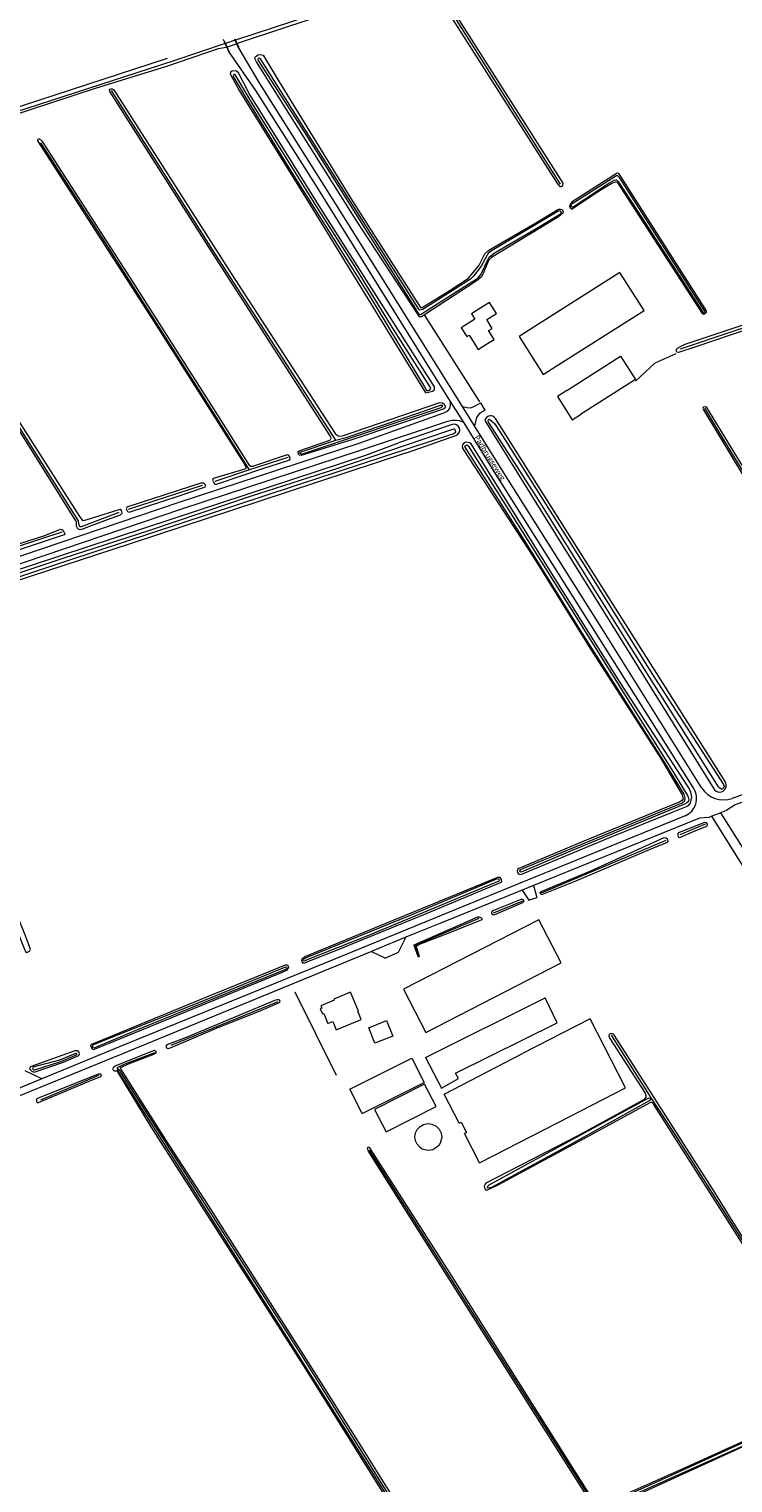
# Model space of a CAD drawing. Extents: x 177628 to 188968, y 384226 to 390673.
# Tile 390 of 393: x 185680 to 185999, y 389518 to 390175. Entities that reach past the tile are written whole.
import ezdxf

# ---------------------------------------------------------------- set-up
doc = ezdxf.new("R2010")
doc.units = 0
for name, color, linetype, lineweight in [('B01_F', 14, 'Continuous', 9), ('B01_T', 14, 'Continuous', 9), ('B02_D', 14, 'Continuous', 9), ('B02_F', 14, 'Continuous', 9), ('B02_T', 14, 'Continuous', 9), ('B03_F', 14, 'Continuous', 9), ('B04_T', 14, 'Continuous', 9), ('B11_F', 14, 'Continuous', 9), ('B11_S', 14, 'Continuous', 9), ('B14_F', 14, 'Continuous', 9), ('T02_F', 253, 'RASTER', 9), ('T04_F', 253, 'HAAG', 9), ('T07_F', 253, 'Continuous', 9), ('T09_F', 253, 'Continuous', 9), ('T09_T', 253, 'Continuous', 9), ('T22_F', 253, 'Continuous', 9), ('V00_F', 8, 'Continuous', 9), ('V00_T', 8, 'Continuous', 9), ('V06_F', 8, 'Continuous', 9), ('V06_T', 8, 'Continuous', 9), ('W01_F', 253, 'Continuous', 9), ('W01_T', 253, 'Continuous', 9), ('Z06', 7, 'Continuous', 9)]:
    doc.layers.add(name, color=color, linetype=linetype, lineweight=lineweight)
doc.styles.add('Legend', font='calibri.ttf')
doc.linetypes.add('HAAG', pattern='A,4,-1,[5,TOPOCAD.SHX,S=0.35,R=0,X=-0.35,Y=-0.35],-1', length=6)
doc.linetypes.add('RASTER', pattern='A,4,-1,[4,TOPOCAD.SHX,S=0.5,R=0,X=-0.5,Y=0],-1', length=6)

msp = doc.modelspace()

# ---------------------------------------------------------------- linework, layer by layer
at = {"layer": 'B01_F', "linetype": 'Continuous'}
msp.add_lwpolyline([(185830.793, 389684.906), (185825.255, 389695.965), (185853.214, 389709.968), (185858.775, 389698.921)], dxfattribs=at)
at = {"layer": 'B01_T', "linetype": 'Continuous'}
for points in [[(185887.216, 390044.028), (185891.578, 390046.762), (185888.423, 390051.794), (185884.421, 390049.285)], [(185884.421, 390049.285), (185880.188, 390046.631), (185881.753, 390044.133), (185875.635, 390040.298), (185878.125, 390036.323), (185879.221, 390037.009), (185883.315, 390030.479), (185887.573, 390033.147)], [(185887.573, 390033.147), (185890.56, 390035.019), (185888.027, 390039.059)], [(185828.762, 389731.148), (185829.078, 389731.277), (185825.566, 389739.834), (185817.933, 389736.701), (185818.133, 389736.193), (185812.039, 389733.683), (185812.485, 389732.592), (185811.853, 389732.284), (185812.797, 389729.997), (185813.463, 389730.18), (185815.312, 389725.632), (185817.469, 389726.516)]]:
    msp.add_lwpolyline(points, dxfattribs=at)
at = {"layer": 'B02_D', "linetype": 'Continuous'}
msp.add_lwpolyline([(185923.317, 390011.905), (185919.098, 390009.221), (185925.817, 389998.657), (185930.036, 390001.341)], dxfattribs=at)
at = {"layer": 'B02_F', "linetype": 'Continuous'}
msp.add_lwpolyline([(185859.468, 389710.285), (185913.585, 389737.172)], dxfattribs=at)
at = {"layer": 'B02_T', "linetype": 'Continuous'}
for points in [[(185916.88, 390021.818), (185958.32, 390048.172), (185947.414, 390065.318), (185906.059, 390039.018)], [(185906.059, 390039.018), (185901.848, 390036.34), (185912.754, 390019.194), (185916.88, 390021.818)], [(185923.317, 390011.905), (185947.743, 390027.444), (185954.462, 390016.88), (185930.036, 390001.341)], [(185920.785, 389753.019), (185910.724, 389772.593), (185849.537, 389741.139), (185859.599, 389721.566), (185920.785, 389753.019)], [(185835.623, 389719.06), (185833.774, 389723.694), (185841.854, 389726.919), (185844.632, 389719.961)], [(185844.632, 389719.961), (185836.55, 389716.737), (185835.623, 389719.06)], [(185874.645, 389680.496), (185867.825, 389693.732), (185903.395, 389712.058)], [(185883.89, 389662.551), (185877.052, 389675.823)], [(185883.89, 389662.551), (185919.447, 389680.856)]]:
    msp.add_lwpolyline(points, dxfattribs=at)
at = {"layer": 'B03_F', "linetype": 'Continuous'}
msp.add_lwpolyline([(185866.295, 389671.989), (185865.621, 389670.666), (185864.65, 389669.658), (185862.805, 389668.55), (185860.698, 389668.264), (185859.175, 389668.448), (185857.983, 389668.846), (185856.817, 389669.636), (185855.648, 389670.992), (185854.875, 389672.593), (185854.66, 389674.329), (185854.947, 389676.198), (185855.697, 389677.67), (185857.057, 389679.111), (185858.518, 389679.951), (185860.539, 389680.359), (185862.388, 389680.115), (185864.292, 389679.196), (185865.668, 389677.858), (185866.515, 389676.049), (185866.782, 389674.095), (185866.295, 389671.989)], dxfattribs=at)
at = {"layer": 'B04_T', "linetype": 'Continuous'}
for points in [[(185768.734, 390169.335), (185768.098, 390170.751)], [(185768.763, 390168.872), (185768.575, 390169.283)], [(185768.919, 390168.924), (185768.734, 390169.335)], [(185769.527, 390167.201), (185768.763, 390168.872)], [(185770.796, 390164.749), (185768.919, 390168.924)], [(185773.385, 390170.388), (185773.199, 390170.802)], [(185773.567, 390170.447), (185773.381, 390170.862)], [(185775.22, 390166.663), (185775.066, 390166.633), (185773.385, 390170.388)], [(185774.267, 390168.845), (185773.567, 390170.447)], [(185774.976, 390167.221), (185774.267, 390168.845)], [(185769.527, 390167.201), (185770.674, 390164.692), (185770.796, 390164.749)], [(185775.22, 390166.663), (185774.976, 390167.221)]]:
    msp.add_lwpolyline(points, dxfattribs=at)
at = {"layer": 'B11_F', "linetype": 'Continuous'}
for points in [[(185888.027, 390039.059), (185889.677, 390039.938), (185887.216, 390044.028)], [(185830.793, 389684.906), (185858.775, 389698.921)]]:
    msp.add_lwpolyline(points, dxfattribs=at)
at = {"layer": 'B11_S', "linetype": 'Continuous'}
msp.add_lwpolyline([(185817.469, 389726.516), (185818.986, 389722.816), (185830.28, 389727.447), (185828.762, 389731.148)], dxfattribs=at)
at = {"layer": 'B14_F', "linetype": 'Continuous'}
for points in [[(185859.468, 389710.285), (185866.688, 389696.419), (185874.419, 389700.791), (185873.051, 389703.21), (185919.025, 389725.905), (185913.585, 389737.172)], [(185919.447, 389680.856), (185949.959, 389696.564), (185933.902, 389727.753), (185903.395, 389712.058)], [(185864.255, 389688.069), (185858.986, 389698.221), (185836.43, 389686.81), (185841.594, 389676.604), (185864.255, 389688.069)], [(185874.645, 389680.496), (185875.54, 389680.987), (185877.956, 389676.345), (185877.052, 389675.823)]]:
    msp.add_lwpolyline(points, dxfattribs=at)
at = {"layer": 'T02_F', "linetype": 'RASTER'}
msp.add_lwpolyline([(185954.416, 390016.147), (185963.332, 390024.459), (185972.822, 390028.727)], dxfattribs=at)
at = {"layer": 'T04_F', "linetype": 'HAAG'}
for points in [[(185884.015, 390006.802), (185858.974, 390046.084)], [(185819.155, 389702.094), (185800.537, 389739.783)]]:
    msp.add_lwpolyline(points, dxfattribs=at)
at = {"layer": 'T07_F', "linetype": 'Continuous'}
for points in [[(185866.099, 390191.206), (185905.978, 390127.91), (185920.402, 390105.297)], [(185818.878, 389989.439), (185764.345, 390073.683), (185717.363, 390147.618)], [(185779.76, 389976.009), (185756.854, 390012.421), (185714.683, 390078.728), (185685.421, 390123.964)], [(185720.664, 389956.697), (185703.71, 389950.243), (185703.1, 389950.273), (185702.596, 389951.653), (185702.396, 389952.963), (185634.528, 390060.148), (185606.981, 390103.76)], [(186067.213, 390061.65), (185974.62, 390030.652)], [(186064.946, 389874.234), (185994.418, 389989.639), (185985.807, 390003.939)], [(185797.17, 389981.608), (185779.76, 389976.009)], [(185779.76, 389976.009), (185764.213, 389970.75)], [(185758.42, 389968.92), (185724.889, 389958.142)], [(185694.896, 389947.88), (185634.57, 389928.061)], [(185985.941, 389815.756), (185974.494, 389810.982)], [(185968.203, 389808.424), (185911.837, 389784.587)], [(185903.315, 389780.983), (185903.09, 389780.888), (185890.009, 389775.531)], [(185883.637, 389773.139), (185856.778, 389761.882), (185854.979, 389760.745)], [(185856.366, 389755.962), (185854.939, 389760.191)], [(185792.656, 389735.447), (185744.174, 389715.692)], [(185961.84, 389691.553), (185943.529, 389720.411)], [(185736.882, 389712.306), (185723.48, 389707.311), (185719.877, 389705.639), (185720.341, 389704.859)], [(185711.447, 389702.102), (185685.346, 389690.971)], [(186043.323, 389564.061), (185972.634, 389675.01), (185961.84, 389691.553)], [(185933.404, 389511.993), (185834.142, 389668.291)]]:
    msp.add_lwpolyline(points, dxfattribs=at)
at = {"layer": 'T07_F', "linetype": 'Continuous', "extrusion": (0, 0, -1)}
msp.add_arc((-185855.373, 389760.438), 0.5, 330.364183, 37.895243, dxfattribs=at)
at = {"layer": 'T09_F', "linetype": 'Continuous'}
for points in [[(185876.093, 390177.483), (185866.892, 390192.144), (185866.451, 390192.485), (185865.821, 390192.643), (185864.962, 390192.32), (185864.319, 390191.548), (185864.459, 390190.877), (185866.103, 390188.81), (185919.103, 390105.409), (185920.238, 390104.204), (185920.87, 390104.233), (185921.583, 390104.669), (185921.745, 390105.67), (185876.093, 390177.483)], [(185769.527, 390167.201), (185774.267, 390168.845)], [(185777.815, 390170.093), (185774.267, 390168.845)], [(185180.891, 389978.911), (185276.638, 390010.734), (185281.37, 390011.69), (185294.599, 390015.619), (185341.464, 390031.702), (185397.739, 390048.23), (185466.867, 390069.117), (185572.57, 390103.948), (185618.562, 390118.399), (185670.693, 390135.662), (185710.17, 390148.648), (185742.407, 390158.693), (185765.852, 390166.547), (185768.351, 390167.078), (185769.527, 390167.201)], [(185858.974, 390046.083), (185858.056, 390045.483), (185857.607, 390045.266), (185856.789, 390045.24), (185856.242, 390045.991), (185828.031, 390088.942), (185782.934, 390160.562), (185782.355, 390161.759), (185782.291, 390162.466), (185782.521, 390162.946), (185783.721, 390163.71), (185784.802, 390163.955), (185786.023, 390163.53), (185793.179, 390151.573), (185826.441, 390097.587), (185856.637, 390050.335), (185857.256, 390049.434), (185857.999, 390049.424), (185870.222, 390056.986), (185878.852, 390062.813), (185883.801, 390068.617), (185886.325, 390073.712), (185888.17, 390075.433), (185908.555, 390087.305)], [(185812.165, 390094.279), (185779.612, 390146.209), (185774.811, 390155.549), (185773.972, 390156.333), (185773.115, 390156.503), (185771.931, 390156.342), (185771.188, 390155.854), (185771.083, 390155.086), (185775.126, 390147.563), (185807.35, 390095.631), (185859.338, 390011.194), (185859.626, 390010.845), (185862.583, 390011.632), (185863.479, 390012.253), (185863.492, 390013.635), (185812.165, 390094.279)], [(185826.513, 389989.785), (185803.276, 389982.546), (185802.332, 389982.672), (185801.933, 389983.24), (185801.776, 389983.765), (185801.838, 389984.292), (185802.275, 389984.624), (185816.113, 389989.454), (185816.614, 389989.984), (185816.698, 389990.577), (185816.254, 389991.452), (185765.62, 390070.082), (185716.576, 390147.207), (185716.528, 390147.843), (185716.811, 390148.153), (185717.205, 390148.353), (185717.644, 390148.355), (185718.393, 390147.856), (185771.579, 390064.854), (185818.639, 389992.499), (185819.611, 389991.562), (185820.534, 389991.261), (185821.85, 389991.489), (185865.883, 390006.544), (185867.179, 390006.377), (185868.041, 390005.549), (185868.331, 390004.76), (185868.16, 390004.013), (185867.461, 390003.548), (185826.513, 389989.785)], [(185785.474, 389976.527), (185797.672, 389980.359), (185798.283, 389980.889), (185798.079, 389981.941), (185797.504, 389982.64), (185796.91, 389982.833), (185781.188, 389977.596), (185780.397, 389977.635), (185779.979, 389977.917), (185763.703, 390003.663), (185727.122, 390060.921), (185686.175, 390124.603), (185684.763, 390125.757), (185683.975, 390125.357), (185683.935, 390124.896), (185735.499, 390044.868), (185777.272, 389979.019), (185778.227, 389977.248), (185778.318, 389976.853), (185778.012, 389976.588), (185777.684, 389976.366), (185763.403, 389972.192), (185763.123, 389971.444), (185763.169, 389971.027), (185763.636, 389970.108), (185764.211, 389969.519), (185764.847, 389969.568), (185765.766, 389969.925), (185785.474, 389976.527)], [(185938.502, 390102.501), (185943.677, 390105.737), (185945.357, 390106.272), (185946.172, 390106.112), (185984.637, 390046.701), (185985.153, 390046.397), (185985.863, 390046.647), (185986.541, 390047.344), (185986.624, 390047.937), (185947.88, 390108.69), (185946.858, 390110.042), (185946.118, 390110.238), (185925.792, 390097.288), (185924.695, 390095.927), (185924.613, 390095.334), (185924.974, 390094.585), (185925.449, 390093.984), (185926.272, 390094.382), (185938.502, 390102.501)], [(185713.911, 389952.931), (185721.42, 389955.701), (185722.249, 389956.453), (185721.89, 389957.591), (185721.316, 389958.18), (185720.68, 389958.022), (185706.249, 389953.386), (185704.605, 389953.046), (185703.056, 389955.011), (185656.433, 390027.698), (185608.341, 390103.491), (185607.192, 390104.778), (185606.841, 390104.71), (185605.966, 390104.265), (185605.859, 390103.826), (185627.127, 390069.664), (185658.364, 390020.973), (185701.36, 389952.608), (185701.453, 389951.884), (185701.394, 389950.699), (185701.995, 389949.518), (185702.854, 389949.019), (185703.95, 389949.245), (185713.911, 389952.931)], [(185908.555, 390087.305), (185919.594, 390093.972), (185920.598, 390093.995), (185921.208, 390093.782), (185921.733, 390092.79), (185921.594, 390092.123), (185919.657, 390090.496), (185889.313, 390072.109), (185887.936, 390070.659), (185885.877, 390065.559), (185884.749, 390063.307), (185882.325, 390061.352), (185858.974, 390046.083)], [(186007.034, 390040.259), (185981.283, 390031.472), (185973.873, 390029.141), (185973.093, 390029.226), (185972.843, 390029.935), (185972.978, 390030.324), (185973.395, 390030.894), (185973.959, 390031.351), (185976.972, 390032.852), (186040.454, 390053.995), (186063.766, 390062.481), (186067.344, 390063.193), (186067.731, 390062.965), (186067.964, 390062.385), (186067.803, 390061.477), (186067.366, 390060.758), (186007.034, 390040.259)], [(186025.298, 389936.767), (186050.171, 389897.003), (186063.371, 389874.537), (186064.131, 389873.058), (186064.907, 389872.787), (186066.027, 389873.143), (186066.171, 389874.089), (186065.504, 389875.567), (185986.778, 390004.225), (185986.206, 390004.549), (185985.294, 390004.432), (185985.086, 390004.193), (185984.932, 390003.842), (185985.22, 390003.15), (186025.298, 389936.767)], [(185850.815, 389983.814), (185783.976, 389961.755), (185725.779, 389942.636), (185657.786, 389920.414), (185526.078, 389876.607), (185465.551, 389857.003), (185402.626, 389836.44), (185365.359, 389823.725), (185363.247, 389823.298), (185361.681, 389823.578), (185359.968, 389824.674), (185359.563, 389825.514), (185359.615, 389826.427), (185360.501, 389827.25), (185362.622, 389828.372), (185424.272, 389848.715), (185497.79, 389872.47), (185603.251, 389907.502), (185667.991, 389928.597), (185745.248, 389954.008), (185832.483, 389982.757), (185847.175, 389988.193)], [(185931.039, 389808.156), (185901.603, 389795.778), (185901.052, 389795.232), (185900.94, 389794.567), (185901.086, 389794.001), (185901.377, 389793.505), (185901.884, 389793.139), (185902.621, 389793.037), (185943.131, 389809.845), (185970.735, 389821.008), (185977.48, 389823.806), (185978.378, 389824.265), (185979.294, 389825.216), (185979.979, 389828.016), (185979.497, 389830.227), (185978.623, 389832.3), (185947.485, 389879.817), (185917.298, 389927.895), (185880.128, 389987.749), (185879.387, 389988.283), (185878.15, 389988.577), (185877.388, 389988.362), (185876.623, 389987.89), (185876.256, 389987.331), (185876.051, 389986.596), (185876.385, 389985.535), (185876.906, 389984.667), (185907.982, 389937.068), (185934.93, 389893.537), (185965.538, 389846.222), (185975.594, 389829.03), (185975.936, 389827.846), (185975.97, 389827.303), (185975.467, 389826.5), (185974.504, 389825.857), (185931.039, 389808.156)], [(185748.027, 389964.323), (185759.042, 389967.994), (185759.742, 389968.349), (185760.068, 389968.9), (185759.779, 389969.469), (185759.095, 389969.947), (185757.888, 389970.049), (185757.866, 389969.983), (185724.842, 389959.256), (185724.361, 389959.012), (185724.079, 389958.483), (185724.303, 389957.826), (185724.703, 389957.149), (185725.34, 389956.977), (185748.027, 389964.323)], [(185654.175, 389932.814), (185638.342, 389927.686), (185635.386, 389926.569), (185634.531, 389926.52), (185633.87, 389926.954), (185633.645, 389927.831), (185633.662, 389928.445), (185634.294, 389929.152), (185635.212, 389929.728), (185687.224, 389946.416), (185694.36, 389949.161), (185695.02, 389948.946), (185695.904, 389947.964), (185696.216, 389947.132), (185695.934, 389946.714), (185654.175, 389932.814)], [(185645.035, 389841.086), (185678.117, 389758.799), (185678.506, 389758.197), (185679.037, 389757.812), (185680.237, 389758.392), (185680.685, 389759.2), (185678.237, 389766.009), (185650.914, 389832.921)], [(185980.74, 389812.465), (185986.321, 389814.682), (185986.927, 389815.007), (185986.989, 389815.737), (185986.601, 389816.408), (185985.654, 389816.524), (185974.248, 389812.004), (185973.782, 389811.652), (185973.597, 389811.244), (185973.539, 389810.771), (185973.711, 389810.281), (185973.963, 389809.957), (185974.448, 389809.809), (185980.74, 389812.465)], [(185912.074, 389783.922), (185927.883, 389790.383), (185960.787, 389804.359), (185968.934, 389807.72), (185969.298, 389808.086), (185969.264, 389808.42), (185968.976, 389808.95), (185968.253, 389809.459), (185967.216, 389809.564), (185934.17, 389794.564), (185911.597, 389785.262)], [(185860.154, 389775.551), (185893.424, 389789.393), (185894.006, 389789.822), (185893.861, 389790.837), (185893.198, 389791.701), (185892.046, 389791.737), (185852.882, 389775.493), (185805.188, 389755.87), (185803.464, 389754.742), (185803.317, 389754.128), (185803.566, 389753.509), (185803.859, 389753.107), (185804.772, 389753.055), (185818.816, 389758.701), (185860.154, 389775.551)], [(185903.005, 389781.817), (185890.191, 389776.705), (185889.557, 389776.303), (185889.321, 389775.935), (185889.317, 389775.614), (185889.528, 389775.176), (185889.845, 389774.915), (185890.369, 389774.754), (185890.883, 389774.875), (185903.538, 389780.381)], [(185854.368, 389761.18), (185875.546, 389770.503), (185883.091, 389773.923), (185883.783, 389773.939), (185884.471, 389773.635), (185884.899, 389773.077), (185885.008, 389772.589), (185884.156, 389772.178), (185869.515, 389766.318), (185856.628, 389761.306), (185855.542, 389760.544)], [(185854.325, 389760.925), (185854.368, 389761.18)], [(185856.13, 389755.933), (185854.325, 389760.925)], [(185855.32, 389759.939), (185856.635, 389756.111)], [(185855.542, 389760.544), (185855.404, 389760.451)], [(185759.816, 389737.467), (185788.684, 389749.086), (185796.057, 389752.103), (185796.991, 389752.11), (185797.514, 389751.129), (185796.858, 389749.728), (185794.879, 389748.822), (185715.878, 389716.501), (185709.163, 389713.654), (185708.732, 389714.038), (185708.209, 389715.018), (185708.081, 389715.795), (185708.464, 389716.227), (185759.816, 389737.467)], [(185765.994, 389724.008), (185783.921, 389731.104), (185793.371, 389735.125), (185793.736, 389735.556), (185793.55, 389736.007), (185793.08, 389736.321), (185792.491, 389736.355), (185791.657, 389736.239), (185751.226, 389719.265), (185742.453, 389716.016), (185742.021, 389715.394), (185742.268, 389714.686), (185742.508, 389714.452), (185743.084, 389714.38), (185744.409, 389714.733), (185765.994, 389724.008)], [(185997.92, 389636.988), (185990.398, 389649.141), (185944.935, 389720.24), (185944.456, 389720.836), (185943.666, 389721.155), (185943.125, 389720.957), (185942.53, 389720.607), (185942.392, 389719.84), (185942.84, 389718.911), (185958.852, 389694.182), (185959.144, 389693.05), (185959.133, 389692.281), (185958.325, 389691.318), (185928.645, 389675.016), (185886.818, 389653.423), (185886.377, 389653.019), (185886.005, 389652.075), (185886.174, 389651.329), (185886.649, 389650.477), (185887.494, 389650.44), (185892.293, 389652.629), (185932.611, 389674.449), (185961.358, 389690.046), (185961.846, 389690.09), (185962.353, 389689.699), (185962.801, 389688.77), (186042.357, 389563.929)], [(185695.638, 389708.16), (185702.592, 389711.123), (185702.922, 389711.972), (185702.675, 389712.79), (185702.027, 389713.316), (185700.795, 389713.313), (185681.067, 389706.156), (185680.547, 389705.905), (185680.359, 389705.173), (185681.297, 389704.047), (185682.423, 389703.654), (185695.638, 389708.16)], [(185720.202, 389703.787), (185720.001, 389704.072), (185718.873, 389704.036), (185718.314, 389704.403), (185718.095, 389705.252), (185718.309, 389705.864), (185719.035, 389706.469), (185736.847, 389713.605), (185737.354, 389713.213), (185737.628, 389712.646), (185737.52, 389712.211), (185736.409, 389711.612), (185725.002, 389707.209), (185721.79, 389705.69), (185721.376, 389705.427), (185721.487, 389705.13), (185741.858, 389673.087), (185761.196, 389643.313), (185806.379, 389572.269), (185831.273, 389532.767), (185857.708, 389490.668)], [(185707.262, 389699.609), (185712.571, 389701.663), (185712.834, 389702.172), (185712.535, 389702.791), (185711.355, 389702.731), (185683.928, 389691.781), (185683.567, 389691.606), (185683.409, 389691.275), (185683.398, 389690.506), (185683.825, 389689.885), (185684.364, 389689.955), (185707.262, 389699.609)], [(185863.733, 389475.902), (185805.507, 389569.202), (185735.289, 389678.866), (185720.202, 389703.787)], [(185870.518, 389612.837), (185834.21, 389669.454), (185833.701, 389669.718), (185833.367, 389669.62), (185833.029, 389669.265), (185833.299, 389668.441), (185833.723, 389667.564), (185865.125, 389617.68), (185932.707, 389511.18), (185933.316, 389510.71), (185933.987, 389511.034), (185934.22, 389511.211), (185934.154, 389512.006), (185908.492, 389552.505), (185870.518, 389612.837)], [(186032.464, 389582.575), (185997.92, 389636.988)], [(185946.16, 389511.064), (185976.003, 389524.326), (186003.543, 389536.954), (186029.699, 389548.691), (186046.985, 389556.718), (186066.925, 389565.644), (186122.023, 389591.322), (186123.882, 389592.283), (186124.839, 389592.872), (186125.729, 389593.334), (186126.528, 389593.592), (186127.36, 389593.517), (186128.302, 389593.081), (186129.451, 389591.821), (186158.328, 389541.895), (186185.36, 389500.479)], [(186078.978, 389433.072), (186013.144, 389537.209), (186012.267, 389538.061), (186011.571, 389538.035), (185937.6, 389504.363)]]:
    msp.add_lwpolyline(points, dxfattribs=at)
at = {"layer": 'T09_F', "linetype": 'Continuous', "extrusion": (0, 0, -1)}
for centre, radius, start, end in [((-185903.004, 389781), 0.817, 90.069185, 229.203993), ((-185912.14, 389784.7), 0.781, 274.825056, 45.98652), ((-185856.399, 389755.977), 0.272, 150.378135, 350.78928)]:
    msp.add_arc(centre, radius, start, end, dxfattribs=at)
at = {"layer": 'T09_F', "linetype": 'Continuous'}
msp.add_arc((185855.878, 389760.11), 0.584, 144.291092, 197.074736, dxfattribs=at)
at = {"layer": 'T09_T', "linetype": 'Continuous'}
for points in [[(185807.644, 390179.941), (185777.815, 390170.093)], [(185886.347, 389998.414), (185989.851, 389831.763)], [(185995.054, 389835.048), (185891.091, 389999.312)], [(185871.529, 389996.526), (185847.175, 389988.193)], [(185850.815, 389983.814), (185873.223, 389991.619)]]:
    msp.add_lwpolyline(points, dxfattribs=at)
for centre, radius, start, end in [((185888.895, 389997.932), 2.594, 32.154547, 169.283044), ((185872.368, 389994.07), 2.596, 289.241456, 108.850053), ((185992.463, 389833.39), 3.077, 211.916645, 32.617241)]:
    msp.add_arc(centre, radius, start, end, dxfattribs=at)
at = {"layer": 'T22_F', "linetype": 'Continuous'}
for points in [[(185886.514, 390003.004), (185884.5, 390006.31)], [(185906.166, 389781.412), (185909.806, 389782.613)], [(185847.134, 389757.73), (185841.289, 389755.187)]]:
    msp.add_lwpolyline(points, dxfattribs=at)
at = {"layer": 'V00_F', "linetype": 'Continuous'}
for points in [[(185876.123, 390004.684), (185878.084, 390004.282), (185879.862, 390004.164), (185880.953, 390004.505), (185884.5, 390006.31)], [(185886.514, 390003.004), (185884.06, 390001.633), (185883.147, 390000.634), (185882.553, 389999.65), (185881.617, 389995.901)], [(185908.382, 389788.103), (185909.806, 389782.613)], [(185903.113, 389785.97), (185906.166, 389781.412)], [(185850.587, 389764.617), (185847.964, 389759.584), (185847.134, 389757.73)], [(185835.062, 389758.241), (185841.289, 389755.187)], [(185685.812, 389700.6), (185678.391, 389704.256)]]:
    msp.add_lwpolyline(points, dxfattribs=at)
at = {"layer": 'V00_T', "linetype": 'Continuous'}
for points in [[(185870.802, 390007.015), (185862.46, 390020.28), (185809.73, 390105.1), (185782.73, 390147.65), (185770.796, 390164.749)], [(185876.123, 390004.684), (185818.694, 390096.502), (185784.475, 390150.843), (185775.22, 390166.663)], [(186589.219, 390041.957), (186476.255, 390000), (186318.826, 389941.724), (186242.046, 389913.752), (186110.496, 389865.283), (185999.524, 389824.531), (185995.825, 389822.063), (185993.073, 389820.97)], [(185876.89, 389997.305), (185870.802, 390007.015)], [(185881.617, 389995.901), (185876.123, 390004.684)], [(185980.825, 389831.853), (185930.686, 389911.751), (185889.834, 389976.502), (185876.89, 389997.305)], [(185984.496, 389832.104), (185939.956, 389903.22), (185894.844, 389974.753), (185881.617, 389995.901)], [(186320.562, 389946.245), (186173.426, 389892.063), (186109.602, 389868.311), (185998.159, 389827.427)], [(185993.073, 389820.97), (185989.007, 389819.355)], [(185976.879, 389819.601), (185894.094, 389785.842), (185818.044, 389754.631), (185721.375, 389715.193), (185685.812, 389700.6)], [(185989.007, 389819.355), (185987.566, 389818.782), (185983.335, 389818.443), (185908.382, 389788.103)], [(185908.382, 389788.103), (185903.113, 389785.97)], [(185903.113, 389785.97), (185865.916, 389770.913), (185854.643, 389766.283)], [(185841.78, 389761), (185835.062, 389758.241)], [(185850.587, 389764.617), (185841.78, 389761)], [(185854.643, 389766.283), (185850.587, 389764.617)], [(185835.062, 389758.241), (185722.405, 389711.973), (185622.082, 389671.001), (185563.56, 389646.934)], [(185685.812, 389700.6), (185670.207, 389694.196)]]:
    msp.add_lwpolyline(points, dxfattribs=at)
for centre, radius, start, end in [((185973.704, 389827.385), 8.406, 292.188621, 32.107008), ((185994.21, 389838.186), 11.461, 212.052438, 290.154247)]:
    msp.add_arc(centre, radius, start, end, dxfattribs=at)
at = {"layer": 'V06_F', "linetype": 'Continuous'}
for points in [[(184833.381, 389660.942), (184941.986, 389698.203), (185056.217, 389733.616), (185177.087, 389771.952), (185328.526, 389822.196), (185518.814, 389885.123), (185596.465, 389910.84), (185668.403, 389934.502), (185747.568, 389961.242), (185829.367, 389988.135), (185867.709, 390001.76), (185869.332, 390002.543), (185870.488, 390003.808), (185870.72, 390005.156), (185870.802, 390007.015)], [(185876.89, 389997.305), (185874.972, 389998.196), (185873.519, 389998.374), (185871.481, 389998.437), (185869.35, 389997.953), (185830.408, 389984.945), (185748.609, 389958.052), (185669.444, 389931.312), (185597.506, 389907.65), (185519.855, 389881.933), (185359.446, 389828.887), (185357.918, 389827.125), (185357.733, 389825.401), (185358.986, 389821.651), (185413.571, 389697.776), (185440.696, 389631.912)]]:
    msp.add_lwpolyline(points, dxfattribs=at)
at = {"layer": 'V06_T', "linetype": 'Continuous'}
for points in [[(186019.52, 389779.07), (186000.275, 389809.445), (185993.073, 389820.97)], [(186015.85, 389776.85), (186000.05, 389801.7), (185989.007, 389819.355)]]:
    msp.add_lwpolyline(points, dxfattribs=at)
at = {"layer": 'W01_F', "linetype": 'Continuous'}
for points in [[(185742.595, 390162.063), (185633.325, 390126.473), (185534.999, 390094.531), (185453.493, 390068.43), (185368.161, 390043.201), (185271.18, 390012.852)], [(185911.309, 390086.188), (185920.944, 390092.132), (185921.023, 390092.447), (185920.492, 390093.067), (185920.123, 390093.258), (185919.375, 390092.897), (185889.579, 390075.19), (185887.911, 390074.154), (185887.284, 390073.159), (185884.65, 390068.196), (185881.13, 390063.636), (185879.811, 390062.353), (185858.304, 390048.601), (185857.576, 390048.388), (185856.962, 390048.322), (185856.119, 390049.207), (185849.209, 390060.176), (185827.384, 390094.581), (185784.83, 390161.984), (185784.572, 390162.137), (185784.22, 390162.197), (185783.902, 390162.09), (185783.6, 390161.76), (185783.705, 390161.257), (185804.499, 390128.891), (185825.413, 390095.798), (185856.199, 390046.939), (185856.657, 390046.468), (185857.214, 390046.367), (185878.777, 390060.1), (185883.07, 390062.772), (185884.485, 390064.333), (185887.606, 390070.961), (185888.388, 390072.4), (185891.017, 390074.315), (185911.309, 390086.188)], [(185745.544, 390161.062), (185679.02, 390139.438), (185626.3, 390122.368), (185566.383, 390103.24), (185496.558, 390080.123), (185444.35, 390063.498), (185388.512, 390046.874), (185341.193, 390032.855), (185298.653, 390019.236), (185282.326, 390014.323), (185219.698, 389993.264)], [(185811.005, 390093.745), (185800.205, 390111.209), (185781.156, 390141.654), (185773.901, 390153.765), (185773.545, 390154.575), (185773.323, 390154.902), (185772.819, 390154.811), (185772.579, 390154.634), (185772.495, 390153.931), (185777.732, 390145.034), (185798.005, 390111.963), (185833.594, 390055.575), (185859.038, 390013.628), (185859.882, 390011.966), (185860.695, 390011.883), (185861.111, 390012.04), (185861.547, 390012.372), (185861.874, 390012.813), (185861.739, 390013.294), (185843.69, 390041.772), (185826.879, 390069.006), (185811.005, 390093.745)], [(185941.569, 390105.227), (185944.848, 390107.132), (185945.666, 390107.158), (185946.183, 390106.947), (185946.661, 390106.531), (185957.432, 390089.86), (185985.253, 390046.952), (185985.626, 390047.04), (185985.966, 390047.388), (185985.824, 390047.873), (185969.523, 390073.226), (185947.28, 390108.307), (185946.528, 390109.005), (185945.84, 390108.996), (185945.092, 390108.634), (185925.348, 390096.103), (185925.14, 390095.865), (185925.209, 390095.436), (185925.444, 390094.95), (185925.795, 390094.796), (185926.244, 390095.013), (185941.569, 390105.227)], [(185818.878, 389989.439), (185823.611, 389990.633), (185856.5, 390001.841), (185866.22, 390005.35), (185866.945, 390005.332), (185867.016, 390004.543), (185866.01, 390003.922), (185809.033, 389984.876), (185803.58, 389983.151), (185803.273, 389983.105), (185802.655, 389983.562), (185802.588, 389983.803), (185802.806, 389984.024), (185818.878, 389989.439)], [(185932.682, 389930.671), (185961.787, 389883.861), (185994.267, 389833.789), (185994.497, 389832.931), (185994.245, 389832.21), (185993.605, 389831.624), (185993.178, 389831.648), (185992.718, 389831.933), (185992.003, 389832.649), (185950.89, 389898.118), (185910.815, 389962.011), (185887.983, 389997.546), (185887.769, 389998.181), (185887.891, 389998.886), (185888.394, 389998.99), (185890.653, 389997.082), (185893.548, 389992.711), (185932.682, 389930.671)], [(185575.219, 389894.374), (185697.606, 389935.112), (185799.789, 389968.66), (185872.275, 389992.508), (185873.017, 389993.014), (185873.121, 389993.311), (185872.853, 389994.069), (185872.5, 389994.392), (185872.123, 389994.457), (185858.691, 389989.994), (185817.791, 389976.019), (185780.157, 389964.065), (185734.108, 389948.492), (185695.452, 389935.896), (185657.691, 389923.387)], [(185925.044, 389803.583), (185902.781, 389794.118), (185902.445, 389794.202), (185902.154, 389794.702), (185902.259, 389795.098), (185902.54, 389795.333), (185903.42, 389795.758), (185956.809, 389817.784), (185975.63, 389825.49), (185976.717, 389826.508), (185976.931, 389827.598), (185976.458, 389829.293), (185967.348, 389844.28), (185929.492, 389903.689), (185905.101, 389942.767), (185877.335, 389986.283), (185877.282, 389986.8), (185877.404, 389986.957), (185877.804, 389987.151), (185878.303, 389987.342), (185878.5, 389987.24), (185878.775, 389986.978), (185927.565, 389909.418), (185971.669, 389839.213), (185977.979, 389828.696), (185978.346, 389827.936), (185978.568, 389826.76), (185978.298, 389825.89), (185977.695, 389825.402), (185976.615, 389824.88), (185925.044, 389803.583)], [(185832.847, 389765.188), (185807.037, 389754.897), (185804.539, 389753.839), (185804.282, 389753.962), (185804.147, 389754.242), (185804.231, 389754.578), (185804.514, 389754.912), (185805.914, 389755.588), (185852.667, 389774.707), (185892.073, 389791.166), (185892.645, 389790.9), (185892.815, 389790.242), (185892.593, 389789.987), (185832.847, 389765.188)], [(185732.028, 389723.912), (185709.427, 389714.431), (185709.053, 389714.694), (185708.821, 389715.174), (185708.908, 389715.71), (185709.311, 389716.101), (185762.212, 389737.301), (185795.76, 389751.179), (185796.218, 389751.252), (185796.533, 389751.009), (185796.629, 389750.809), (185796.605, 389750.452), (185796.062, 389750.042), (185732.028, 389723.912)], [(185694.483, 389708.4), (185700.878, 389711.093), (185701.72, 389711.598), (185701.743, 389711.856), (185701.606, 389712.036), (185701.209, 389712.042), (185700.771, 389711.929), (185693.837, 389709.025), (185681.872, 389705.814), (185681.711, 389705.637), (185681.764, 389705.219), (185681.958, 389704.819), (185682.273, 389704.676), (185682.69, 389704.63), (185694.483, 389708.4)], [(185720.341, 389704.859), (185720.024, 389704.706), (185719.995, 389704.496), (185798.629, 389580.644), (185864.787, 389476.019)], [(185720.341, 389704.859), (185720.657, 389704.881), (185720.761, 389704.801), (185804.984, 389572.914), (185865.236, 389476.489), (185865.568, 389475.801), (185866.292, 389474.977), (185866.943, 389474.573), (185867.47, 389474.698), (185868.078, 389474.926), (185914.193, 389495.884), (185969.374, 389520.764), (186011.762, 389540.119), (186012.777, 389539.786)], [(185961.84, 389691.553), (185960.975, 389690.793), (185925.401, 389671.087), (185889.279, 389651.527), (185888.586, 389651.261), (185887.675, 389651.163), (185887.488, 389651.552), (185887.66, 389652.045), (185888.192, 389652.644), (185920.901, 389670.488), (185958.775, 389691.099), (185959.996, 389691.689), (185960.688, 389691.955), (185961.84, 389691.553)], [(186012.777, 389539.786), (186011.745, 389538.676), (186010.45, 389537.83), (185925.955, 389500.039), (185870.366, 389474.246), (185867.457, 389473.322)]]:
    msp.add_lwpolyline(points, dxfattribs=at)
at = {"layer": 'W01_T', "linetype": 'Continuous'}
for points in [[(185807.195, 390181.382), (185773.567, 390170.447)], [(185768.763, 390168.872), (185745.544, 390161.062)], [(185768.919, 390168.924), (185768.763, 390168.872)], [(185773.385, 390170.388), (185768.919, 390168.924)], [(185773.567, 390170.447), (185773.385, 390170.388)]]:
    msp.add_lwpolyline(points, dxfattribs=at)

# ---------------------------------------------------------------- texts
at = {"layer": 'Z06', "linetype": 'Continuous', "style": 'Legend'}
msp.add_text('Padbrugseweg', height=2.5, rotation=302.132896, dxfattribs=at).set_placement((185881.363, 389990.654))

doc.saveas('drawing.dxf')
